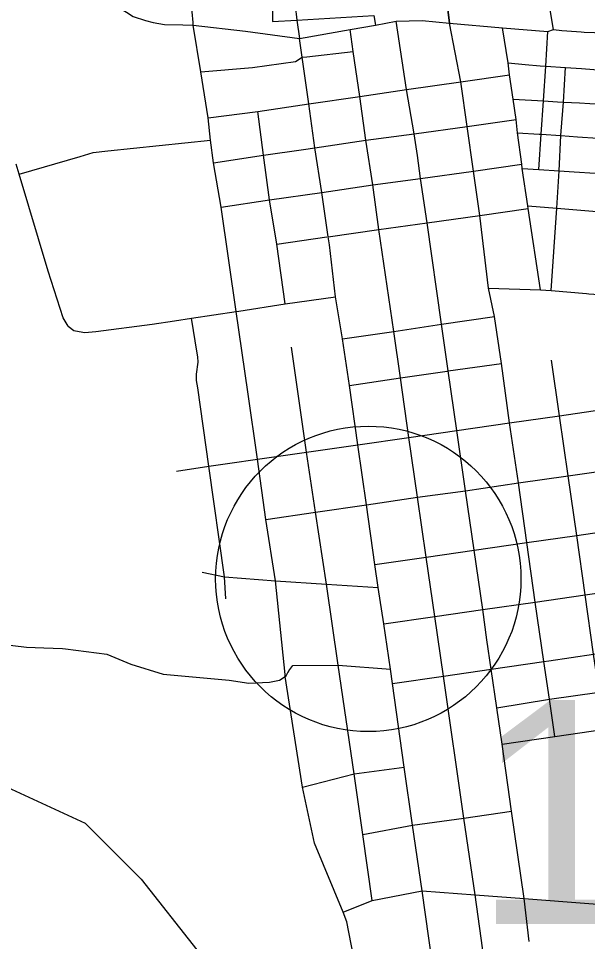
# Model space of a CAD drawing. Extents: x 1659811 to 1934326, y 644115 to 934867.
# Drawn here: x 1827284 to 1830080, y 707120 to 711655 of the extents above; entities that cross this region are included whole.
import ezdxf

# ---------------------------------------------------------------- set-up
doc = ezdxf.new("R2010")
doc.units = 0
for name, color, linetype in [('Default', 7, 'Continuous'), ('GM_X_City_Street', 7, 'Continuous'), ('GM_X_Interchange_Ramps', 7, 'Continuous'), ('GM_X_Township', 7, 'Continuous'), ('GM_X_US_Route', 7, 'Continuous')]:
    doc.layers.add(name, color=color, linetype=linetype)

msp = doc.modelspace()

# ---------------------------------------------------------------- linework, layer by layer
at = {"layer": 'Default'}
msp.add_circle((1829003, 708902), 750, dxfattribs=at)
at = {"layer": 'GM_X_City_Street'}
for points in [[(1828142, 711635.6), (1828132.5, 711739.3), (1828122.3, 711824.6), (1828052.2, 712308), (1828018.9, 712546.4), (1827982.5, 712789.6), (1827948.2, 713033.7), (1827914.4, 713277.6), (1827838, 713763.4), (1827773.3, 714248), (1827703.5, 714742.6), (1827665.5, 715008.9), (1827664, 715019.2)], [(1829865.8, 708495.7), (1829823.7, 708787.6), (1829782.3, 709080.2), (1829740.3, 709373.6), (1829697.1, 709668.7), (1829657.7, 709960.6), (1829623.5, 710191), (1829594.3, 710329.8), (1829550.7, 710687.2), (1829519.7, 710904.6), (1829488.9, 711124.2), (1829458, 711343.2), (1829402.4, 711631.5), (1829392, 711711.4), (1829377.2, 711826), (1829358.8, 711975.5), (1829366.8, 711994.4)], [(1829793.8, 707120), (1829769, 707331.7), (1829706.2, 707761.4), (1829660.2, 708090), (1829634.6, 708268.1), (1829607.5, 708458.2), (1829585.8, 708602.4), (1829566.2, 708751), (1829523.9, 709043.2), (1829481.2, 709335), (1829437.7, 709631), (1829396.1, 709923.4), (1829363.1, 710152.6), (1829291.9, 710651.6), (1829260.2, 710869.2), (1829245.5, 710982.3), (1829228.9, 711087.8), (1829191.5, 711305.2), (1829140.3, 711642)], [(1828594, 708431.8), (1828547.8, 708892.4), (1828500, 709193.8), (1828458.5, 709490), (1828410.4, 709820.3), (1828353.8, 710214.8), (1828279.7, 710728.2), (1828241.7, 710945.5), (1828227.1, 711057.8), (1828215.5, 711166.6), (1828180.5, 711392.5), (1828143.2, 711622.6), (1828142, 711635.6)], [(1828143.2, 711622.6), (1828399.4, 711592.8), (1828664.6, 711556.9)], [(1828928.5, 711492.7), (1828914.4, 711600)], [(1829848.5, 710321.8), (1829788.7, 710721.2), (1829786.8, 710734.2), (1829759.5, 710917.4), (1829756.7, 710938.5), (1829736.4, 711092.3), (1829729, 711158.2), (1829715.1, 711259), (1829697.6, 711378.2), (1829689.6, 711436.9), (1829662, 711609)], [(1829840.5, 710912.2), (1829852.1, 711085.9), (1829863.3, 711249.6), (1829874.8, 711420.5), (1829885.3, 711590.1)], [(1828180.5, 711392.5), (1828433.7, 711413.7), (1828645.5, 711443.2), (1828678.5, 711464.9)], [(1828678.5, 711464.9), (1828700.2, 711465.8), (1828928.5, 711492.7)], [(1829647.9, 705811.6), (1829640.1, 706145), (1829631.9, 706481.2), (1829623.1, 706675.2), (1829608, 706781.7), (1829587.7, 706924.8), (1829527.5, 707349.8), (1829472.8, 707726.4), (1829372.8, 708423.7), (1829329.9, 708717.2), (1829287.4, 709008.8), (1829244.1, 709303.4), (1829201.5, 709596.4), (1829161.9, 709888.8), (1829127.7, 710117.6), (1829055.5, 710618.6), (1829024.6, 710837.2), (1828991.7, 711057.3), (1828961.5, 711272.2), (1828928.5, 711492.7)], [(1829689.6, 711436.9), (1829773.8, 711429), (1829848, 711422.7)], [(1829848, 711422.7), (1829874.8, 711420.5), (1829972.6, 711414.1), (1830050.6, 711408.8), (1830152.4, 711400.8), (1830247.5, 711395.2), (1830330.6, 711389.1), (1830429.3, 711382.6)], [(1829951.2, 711101.3), (1829962.3, 711244.3), (1829972.6, 711414.1)], [(1828710.6, 711235.7), (1828961.5, 711272.2), (1829191.5, 711305.2), (1829458, 711343.2), (1829697.6, 711378.2)], [(1828215.5, 711166.6), (1828460.1, 711198.2), (1828710.6, 711235.7)], [(1829715.1, 711259), (1829863.3, 711249.6), (1829932.4, 711245.9), (1829962.3, 711244.3), (1830041.5, 711239.9), (1830142.9, 711233.1), (1830238.1, 711228.3), (1830321.8, 711218.6), (1830417.9, 711213.3), (1830871.9, 711181.2), (1831048.3, 711168.9), (1831388.7, 711148.4), (1831661.1, 711130), (1831879.9, 711107.2), (1831905, 711105.5)], [(1828594.9, 710252.4), (1828554, 710546), (1828518.1, 710763.3), (1828487.6, 710983.6), (1828460.1, 711198.2)], [(1828685, 711011.6), (1828741, 711019.6), (1828991.7, 711057.3), (1829228.9, 711087.8), (1829488.9, 711124.2), (1829729, 711158.2)], [(1829901.4, 710319), (1829929.4, 710723), (1829940.1, 710905.7), (1829949.6, 711080.2), (1829951.2, 711101.3)], [(1827287.6, 710889.7), (1827587.9, 710976.7), (1827651.2, 710996), (1827723.3, 711005.4), (1828227.1, 711057.8)], [(1829736.4, 711092.3), (1829842.9, 711086.4)], [(1829842.9, 711086.4), (1829852.1, 711085.9), (1829949.6, 711080.2), (1830031.1, 711073.9), (1830130.4, 711066.8), (1830228.4, 711059.8), (1830308.3, 711054.1), (1830406.5, 711047.7), (1830428.1, 711045.7)], [(1828241.7, 710945.5), (1828487.6, 710983.6), (1828685, 711011.6)], [(1827527.9, 710144.1), (1827503.8, 710184.6), (1827429.8, 710414), (1827287.6, 710889.7), (1827272.2, 710938.7)], [(1828774.1, 710800.2), (1829024.6, 710837.2), (1829260.2, 710869.2), (1829519.7, 710904.6), (1829756.7, 710938.5)], [(1829759.5, 710917.4), (1829840.5, 710912.2), (1829940.1, 710905.7), (1830014.7, 710900.7), (1830117.9, 710894.4), (1830215.1, 710887.4), (1830296.7, 710882.3), (1830394.7, 710876), (1830495.4, 710865.2), (1830674.9, 710849.3), (1830851.9, 710837.2), (1830863.5, 710836), (1831086.1, 710819.2), (1831270.4, 710804.6), (1831358.7, 710799), (1831457.7, 710791.4), (1831640.1, 710779.3), (1831856.8, 710765.3), (1832045.7, 710753.8), (1832260.6, 710741.2), (1832272.1, 710740.4)], [(1828279.7, 710728.2), (1828518.1, 710763.3), (1828774.1, 710800.2)], [(1829786.8, 710734.2), (1829929.4, 710723), (1830106.3, 710708.4), (1830280.3, 710697)], [(1828805.5, 710582.2), (1829055.5, 710618.6), (1829291.9, 710651.6), (1829550.7, 710687.2), (1829788.7, 710721.2)], [(1828554, 710546), (1828799.4, 710582.1)], [(1829594.3, 710329.8), (1829848.5, 710321.8), (1829901.4, 710319), (1830074.5, 710303.9)], [(1828366.9, 710216.8), (1828594.9, 710252.4), (1828842.4, 710287.5)], [(1830074.5, 710303.9), (1830086.1, 710302.9), (1830256.1, 710291.4), (1830282.2, 710289.6), (1830362.2, 710284.2), (1830496.9, 710276.4), (1830693.8, 710265.7), (1830839.2, 710256), (1830867.5, 710254.6), (1831049.7, 710243.2), (1831107.1, 710239.8), (1831233.3, 710233), (1831313.5, 710228.6), (1831429.4, 710173.8), (1831466.7, 710171.4), (1831587.8, 710165.6), (1831809.7, 710155), (1831860.6, 710152.6), (1832000.2, 710141.2), (1832058.5, 710180.5), (1832235, 710169.3), (1832303.1, 710165), (1832771.5, 710135.8), (1833185.5, 710109.2)], [(1828050, 710169.5), (1828133.9, 710182.6), (1828353.8, 710214.8), (1828366.9, 710216.8)], [(1828876.3, 710081.2), (1829127.7, 710117.6), (1829363.1, 710152.6), (1829623.5, 710191)], [(1827527.9, 710144.1), (1827556.8, 710122.2), (1827581.9, 710117.6), (1827610.2, 710112.4), (1827664.9, 710117.1), (1827940.3, 710152.5), (1828050, 710169.5)], [(1828302.3, 708803.4), (1828296.9, 708911.7), (1828219.9, 709456), (1828164.9, 709840.4), (1828159.2, 709876.1), (1828159.3, 709892.1), (1828159.3, 709908.1), (1828167.2, 709966.4), (1828165.7, 709992.6), (1828162.6, 710011.2), (1828133.9, 710182.6)], [(1829022.8, 707322.4), (1828976, 707646.7), (1828933.2, 707944), (1828894.4, 708210.6), (1828855.5, 708478.2), (1828798.4, 708876.3), (1828743.6, 709229.6), (1828700, 709524.2), (1828626.1, 710040.8)], [(1829942.1, 709703.6), (1829903.1, 709976.3)], [(1828910.4, 709852.4), (1829161.9, 709888.8), (1829390.7, 709922.6)], [(1829390.7, 709922.6), (1829396.1, 709923.4), (1829657.7, 709960.6)], [(1828951.5, 709560.4), (1829201.5, 709596.4), (1829437.7, 709631), (1829697.1, 709668.7), (1829942.1, 709703.6), (1830151.5, 709734.2)], [(1830164.9, 708163.8), (1830137.9, 708346.1), (1830110.3, 708531.8), (1830068.9, 708824), (1830027, 709115.8), (1829985.2, 709407.8), (1829942.1, 709703.6)], [(1828322.4, 709470.6), (1828458.5, 709490), (1828700, 709524.2), (1828951.5, 709560.4)], [(1828993.4, 709265.6), (1829244.1, 709303.4), (1829481.2, 709335), (1829740.3, 709373.6), (1829985.2, 709407.8), (1830226.3, 709443), (1830459.8, 709475.5), (1830611.5, 709496.6), (1830762.1, 709516.3), (1830935.2, 709504), (1831163.7, 709489), (1831410.1, 709472.8), (1831570.5, 709462.2), (1831727.3, 709451.1), (1831912.1, 709438), (1832255.1, 709416.2)], [(1828060.5, 709431.7), (1828219.9, 709456), (1828322.4, 709470.6)], [(1828500, 709193.8), (1828743.6, 709229.6), (1828993.4, 709265.6)], [(1829035.7, 708972.6), (1829287.4, 709008.8), (1829523.9, 709043.2), (1829782.3, 709080.2), (1830027, 709115.8), (1830269.9, 709150.8), (1830506.6, 709184.4), (1830654, 709205.2), (1830798.9, 709226), (1830811.7, 709162.2), (1830912.3, 709159), (1831141.5, 709143.4), (1831387.7, 709127.2), (1831545.5, 709116.7), (1831703.4, 709106.6), (1831887.1, 709093), (1832233.9, 709071.2)], [(1828186.2, 708935.4), (1828296.9, 708911.7), (1828547.8, 708892.4), (1828798.4, 708876.3), (1829052.1, 708859.8)], [(1829079, 708680.6), (1829329.9, 708717.2), (1829566.2, 708751), (1829823.7, 708787.6), (1830068.9, 708824), (1830312.7, 708858.4), (1830546.4, 708890.3), (1830697.1, 708912.6), (1830845.6, 708929.7), (1831123.7, 708908)], [(1829889.3, 708499.2), (1830110.3, 708531.8), (1830354.3, 708565.8), (1830589.4, 708599.5), (1830738.7, 708620.8), (1830888.9, 708640.8), (1830918.4, 708639.6), (1831103.3, 708625), (1831243.7, 708614.6), (1831345.1, 708607.1), (1831504.3, 708595.3), (1831849.8, 708569.9), (1832199.6, 708543.8), (1832666.7, 708509.8), (1833080.6, 708478.3), (1833244.3, 708466.4), (1833430.7, 708452.6)], [(1827202.5, 708581), (1827324.2, 708567.1), (1827408.8, 708563.9)], [(1827408.8, 708563.9), (1827500.5, 708560.4), (1827514.5, 708558.6), (1827718.9, 708531.5), (1827836.9, 708482.8), (1827995.1, 708434), (1828319.6, 708404.7), (1828415.8, 708389.5), (1828517.9, 708394.6), (1828566, 708404.2), (1828594.9, 708422.5), (1828600.2, 708425.9), (1828610, 708445), (1828610.3, 708445.6)], [(1828610.3, 708445.6), (1828612.4, 708449.8), (1828632.7, 708475.7), (1828855.5, 708478.2), (1829111.9, 708457.8)], [(1829122.1, 708387.8), (1829372.8, 708423.7), (1829607.5, 708458.2), (1829865.8, 708495.7), (1829889.3, 708499.2)], [(1829919.7, 708128.4), (1829893.3, 708310.5), (1829865.8, 708495.7)], [(1828985.2, 706761.9), (1828896.8, 707216.7), (1828880, 707265.2), (1828738.4, 707603), (1828679.4, 707878), (1828594.9, 708422.5), (1828594, 708431.8)], [(1829634.6, 708268.1), (1829893.3, 708310.5), (1830137.9, 708346.1), (1830382.3, 708382.5), (1830618.6, 708416.2), (1830916.4, 708455.4), (1831057.2, 708460.2)], [(1829660.2, 708090), (1829919.7, 708128.4), (1830164.9, 708163.8), (1830410.2, 708200.8)], [(1828679.4, 707878), (1828933.2, 707944), (1829179.5, 707977.6)], [(1829220.8, 707691.4), (1829472.8, 707726.4), (1829706.2, 707761.4)], [(1828976, 707646.7), (1829220.8, 707691.4)], [(1828880, 707265.2), (1829022.8, 707322.4), (1829267.9, 707369.2)], [(1829267.9, 707369.2), (1829527.5, 707349.8), (1829769, 707331.7), (1830403.8, 707283.4), (1830950.5, 707242.8), (1831154.8, 707227.8), (1831738.5, 707184)]]:
    msp.add_lwpolyline(points, dxfattribs=at)
at = {"layer": 'GM_X_Interchange_Ramps'}
for points in [[(1827639.2, 711837.9), (1827637.7, 711776.9), (1827753.1, 711723.2), (1827815.1, 711686.3), (1827847.4, 711665.2), (1827908.9, 711645), (1827945.8, 711634.8), (1828002, 711625.5), (1828091.7, 711624.1), (1828143.2, 711622.6)], [(1828532.6, 711714.9), (1828533.1, 711640.6), (1828651.6, 711647.2), (1829029.9, 711669), (1829038.7, 711622)]]:
    msp.add_lwpolyline(points, dxfattribs=at)
at = {"layer": 'GM_X_Township'}
msp.add_lwpolyline([(1827077.3, 707947.3), (1827612, 707701.6), (1827886.5, 707426.9), (1828161, 707079.9), (1828320, 706776.3), (1828320, 706714.9), (1828319.9, 706414.9), (1828305.4, 706125.7), (1828132, 705663.1), (1827958.5, 705330.6), (1827698.4, 705026.9), (1827365.9, 704694.4), (1827250.3, 704217.4)], dxfattribs=at)
at = {"layer": 'GM_X_US_Route'}
for points in [[(1829913.7, 711600.3), (1829873.8, 711835.6), (1829866.8, 711896.3)], [(1829375.1, 711843.4), (1829377.2, 711826), (1829392, 711711.4), (1829402.4, 711631.5)], [(1828642.4, 711721.5), (1828642.9, 711718.4), (1828651.6, 711647.2), (1828664.6, 711556.9)], [(1828664.6, 711556.9), (1828914.4, 711600), (1829038.7, 711622), (1829140.3, 711642), (1829267.9, 711644.6), (1829402.4, 711631.5)], [(1829402.4, 711631.5), (1829662, 711609), (1829885.3, 711590.1), (1829913.7, 711600.3)], [(1829913.7, 711600.3), (1829953.7, 711596), (1830026.6, 711590.8), (1830049.1, 711589), (1830063.9, 711588.1), (1830165.4, 711583.8), (1830260.9, 711576.3), (1830343.6, 711571), (1830440.6, 711565.6), (1830806.1, 711541.3), (1830894.3, 711536), (1831410.2, 711504), (1831896.3, 711470.1), (1832078.8, 711461), (1832500.5, 711432.8), (1832705.4, 711418.9), (1833214.9, 711385.9), (1833255.7, 711379.8)], [(1829335.2, 706892.6), (1829267.9, 707369.2), (1829220.8, 707691.4), (1829179.5, 707977.6), (1829122.1, 708387.8), (1829111.9, 708457.8), (1829079, 708680.6), (1829052.1, 708859.8), (1829035.7, 708972.6), (1828993.4, 709265.6), (1828951.5, 709560.4), (1828910.4, 709852.4), (1828876.3, 710081.2), (1828842.4, 710287.5), (1828811.6, 710542.7), (1828805.5, 710582.2), (1828774.1, 710800.2), (1828741, 711019.6), (1828710.6, 711235.7), (1828678.5, 711464.9), (1828664.6, 711556.9)]]:
    msp.add_lwpolyline(points, dxfattribs=at)

# ---------------------------------------------------------------- texts
at = {"layer": 'Default'}
msp.add_text('10.00', height=1100, dxfattribs=at).set_placement((1829518, 707207.3))

doc.saveas('drawing.dxf')
